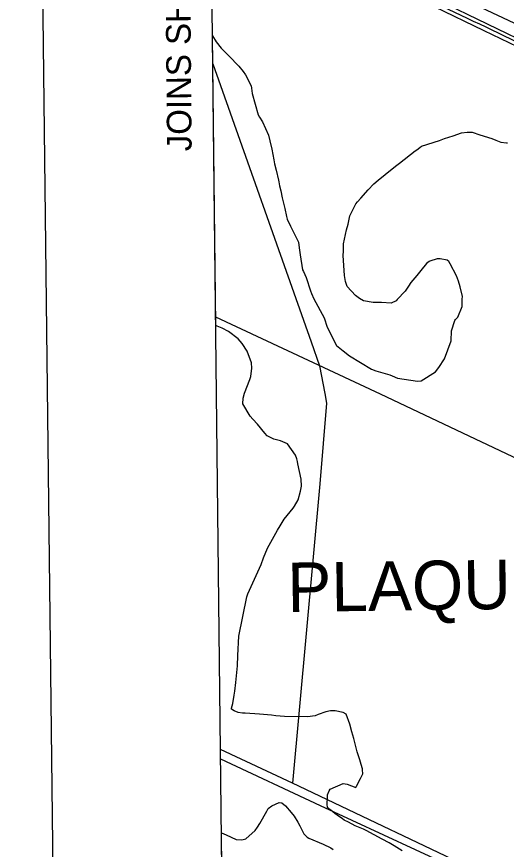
# Model space of a CAD drawing. Extents: x 3683613 to 3738215, y 469626 to 495384.
# Drawn here: x 3686954 to 3688941, y 481261 to 484637 of the extents above; entities that cross this region are included whole.
import ezdxf

# ---------------------------------------------------------------- set-up
doc = ezdxf.new("R2010")
doc.units = 0
for name, color, linetype in [('V-ANNO-SYMB', 7, 'Continuous'), ('V-ANNO-TEXT', 7, 'Continuous'), ('V-GRID-FRAM', 7, 'Continuous'), ('V-GRID-MAJR', 7, 'Continuous'), ('V-ROAD-CNTR', 7, 'Continuous'), ('V-SITE-VEGE', 7, 'Continuous'), ('V-TOPO-GNAM-IDEN', 7, 'Continuous'), ('V-TOPO-SHOR', 7, 'Continuous')]:
    doc.layers.add(name, color=color, linetype=linetype)

msp = doc.modelspace()

# ---------------------------------------------------------------- linework, layer by layer
at = {"layer": 'V-ANNO-SYMB'}
msp.add_lwpolyline([(3687220.6, 470866), (3720301.5, 471250.9), (3720034.9, 494166), (3686953.9, 493781), (3687220.6, 470866)], dxfattribs=at)
at = {"layer": 'V-GRID-FRAM'}
msp.add_lwpolyline([(3687651.7, 493221.8), (3719350.3, 493590.7), (3719569.8, 475409.4), (3687855.3, 475040.3), (3687651.7, 493221.8)], dxfattribs=at)
at = {"layer": 'V-GRID-MAJR'}
msp.add_spline([(3687787.4, 481100.8), (3693072.3, 481160.4), (3698357.2, 481220.7), (3703642.1, 481281.8), (3708927, 481343.7), (3714211.8, 481406.4), (3719496.7, 481469.8)], degree=3, dxfattribs=at)
at = {"layer": 'V-ROAD-CNTR'}
for points in [[(3689722.3, 484210), (3689532.7, 484288.3), (3689299.3, 484398.1), (3689066.2, 484509.4), (3688864.5, 484606.6), (3688662.8, 484703.8), (3687739.2, 485140.1)], [(3689710.9, 484182.2), (3689520.6, 484260.9), (3689286.5, 484371), (3689053.2, 484482.4), (3688851.5, 484579.6), (3688649.9, 484676.7), (3687739.5, 485106.8)]]:
    msp.add_lwpolyline(points, dxfattribs=at)
msp.add_spline([(3690514.8, 483668.3), (3690527.1, 483730), (3690527.2, 483776.5), (3690505.9, 483820.9), (3690421.9, 483868.5), (3689907.4, 484119.4), (3689526.7, 484274.6), (3689059.7, 484495.9), (3688656.3, 484690.3)], degree=3, dxfattribs=at)
at = {"layer": 'V-SITE-VEGE'}
for p, q in [((3687761.9, 483384.6), (3687748.7, 484558.6)), ((3687748.7, 484558.6), (3687763.1, 484534.7)), ((3687763.1, 484534.7), (3687783.3, 484508.8)), ((3687783.3, 484508.8), (3687793.8, 484499.2)), ((3687793.8, 484499.2), (3687814.9, 484478)), ((3687814.9, 484478), (3687855.2, 484435.7)), ((3687855.2, 484435.7), (3687872.4, 484414.5)), ((3687872.4, 484414.5), (3687882, 484401.1)), ((3687882, 484401.1), (3687905, 484355.9)), ((3687905, 484355.9), (3687906.9, 484347.3)), ((3687906.9, 484347.3), (3687909.8, 484325.2)), ((3687909.8, 484325.2), (3687933.6, 484238.7)), ((3687933.6, 484238.7), (3687939.4, 484229.1)), ((3687939.4, 484229.1), (3687951.9, 484210.8)), ((3687951.9, 484210.8), (3687975.8, 484157)), ((3687975.8, 484157), (3687981.5, 484133)), ((3688690.3, 484143.5), (3688724.9, 484154)), ((3688724.9, 484154), (3688759.5, 484165.5)), ((3688759.5, 484165.5), (3688782.5, 484168.3)), ((3688782.5, 484168.3), (3688802.7, 484168.3)), ((3688802.7, 484168.3), (3688833.4, 484157.7)), ((3688833.4, 484157.7), (3688882.4, 484143.2)), ((3687981.5, 484133), (3687989.2, 484099.4)), ((3688597.1, 484111.9), (3688669.1, 484134.9)), ((3688669.1, 484134.9), (3688690.3, 484143.5)), ((3688882.4, 484143.2), (3688898.7, 484136.5)), ((3688898.7, 484136.5), (3688917.9, 484128.8)), ((3688917.9, 484128.8), (3688940.9, 484124.9)), ((3688940.9, 484124.9), (3688945.7, 484125.8)), ((3687989.2, 484099.4), (3687997.7, 484056.1)), ((3688506.7, 484042.9), (3688571.1, 484092.8)), ((3688571.1, 484092.8), (3688577.9, 484097.5)), ((3688577.9, 484097.5), (3688590.4, 484107.1)), ((3688590.4, 484107.1), (3688597.1, 484111.9)), ((3687997.7, 484056.1), (3688000.6, 484040.8)), ((3688000.6, 484040.8), (3688006.3, 484014.8)), ((3688006.3, 484014.8), (3688015.9, 483974.5)), ((3688421.1, 483973.9), (3688477.9, 484019.9)), ((3688477.9, 484019.9), (3688496.1, 484035.2)), ((3688496.1, 484035.2), (3688506.7, 484042.9)), ((3688015.9, 483974.5), (3688017.8, 483967.7)), ((3688017.8, 483967.7), (3688020.6, 483951.4)), ((3688020.6, 483951.4), (3688026.4, 483930.3)), ((3688380.7, 483935.5), (3688402.9, 483959.5)), ((3688402.9, 483959.5), (3688421.1, 483973.9)), ((3688026.4, 483930.3), (3688031.1, 483902.4)), ((3688350.9, 483901), (3688380.7, 483935.5)), ((3688031.1, 483902.4), (3688042.6, 483859.2)), ((3688329.8, 483878), (3688336.5, 483885.7)), ((3688336.5, 483885.7), (3688350.9, 483901)), ((3688042.6, 483859.2), (3688049.3, 483826.5)), ((3688305.7, 483829), (3688329.8, 483878)), ((3688049.3, 483826.5), (3688052.1, 483816)), ((3688052.1, 483816), (3688065.5, 483787.1)), ((3688298.9, 483795.4), (3688305.7, 483829)), ((3688065.5, 483787.1), (3688098.1, 483722.7)), ((3688292.2, 483772.4), (3688298.9, 483795.4)), ((3688280.6, 483715.8), (3688292.2, 483772.4)), ((3688098.1, 483722.7), (3688100.9, 483699.7)), ((3688279.6, 483686.9), (3688280.6, 483715.8)), ((3688100.9, 483699.7), (3688103.8, 483670.9)), ((3688278.6, 483668.7), (3688279.6, 483686.9)), ((3688103.8, 483670.9), (3688114.3, 483610.3)), ((3688284.2, 483588), (3688278.6, 483668.7)), ((3688627.1, 483644.2), (3688616.6, 483636.5)), ((3688631, 483646.1), (3688627.1, 483644.2)), ((3688660.8, 483655.7), (3688631, 483646.1)), ((3688667.5, 483655.6), (3688660.8, 483655.7)), ((3688672.3, 483654.7), (3688667.5, 483655.6)), ((3688701.1, 483649.8), (3688672.3, 483654.7)), ((3688707.8, 483645), (3688701.1, 483649.8)), ((3688713.6, 483635.4), (3688707.8, 483645)), ((3688114.3, 483610.3), (3688118.1, 483603.6)), ((3688616.6, 483636.5), (3688593.5, 483607.7)), ((3688738.5, 483586.4), (3688713.6, 483635.4)), ((3688118.1, 483603.6), (3688128.6, 483579.6)), ((3688128.6, 483579.6), (3688146.8, 483525.8)), ((3688288, 483564), (3688284.2, 483588)), ((3688577.1, 483587.6), (3688554, 483558.8)), ((3688593.5, 483607.7), (3688577.1, 483587.6)), ((3688746.1, 483565.3), (3688738.5, 483586.4)), ((3688294.7, 483542.9), (3688288, 483564)), ((3688329.2, 483506.3), (3688294.7, 483542.9)), ((3688543.4, 483544.4), (3688530.9, 483524.3)), ((3688554, 483558.8), (3688543.4, 483544.4)), ((3688753.8, 483541.2), (3688746.1, 483565.3)), ((3688146.8, 483525.8), (3688150.6, 483515.2)), ((3688150.6, 483515.2), (3688160.2, 483493.1)), ((3688530.9, 483524.3), (3688498.2, 483489.8)), ((3688762.4, 483502.8), (3688753.8, 483541.2)), ((3688160.2, 483493.1), (3688201.4, 483416.2)), ((3688345.5, 483493.8), (3688329.2, 483506.3)), ((3688361.9, 483485.1), (3688345.5, 483493.8)), ((3688400.3, 483478.4), (3688361.9, 483485.1)), ((3688433.9, 483478.3), (3688400.3, 483478.4)), ((3688473.2, 483475.4), (3688433.9, 483478.3)), ((3688493.4, 483485), (3688473.2, 483475.4)), ((3688498.2, 483489.8), (3688493.4, 483485)), ((3688761.3, 483461.5), (3688762.3, 483484.6)), ((3688762.3, 483492.2), (3688762.4, 483502.8)), ((3688762.3, 483484.6), (3688762.3, 483492.2)), ((3688744, 483419.3), (3688761.3, 483461.5)), ((3688201.4, 483416.2), (3688213.8, 483378.8)), ((3688732.4, 483405.9), (3688734.4, 483408.7)), ((3688734.4, 483408.7), (3688744, 483419.3)), ((3687768.2, 483382.3), (3687761.9, 483384.6)), ((3687788.3, 483373.6), (3687768.2, 483382.3)), ((3687813.3, 483360.1), (3687788.3, 483373.6)), ((3688213.8, 483378.8), (3688252.1, 483303.8)), ((3688718.9, 483363.6), (3688732.4, 483405.9)), ((3687852.6, 483330.3), (3687813.3, 483360.1)), ((3688717, 483322.3), (3688718.9, 483363.6)), ((3687868.9, 483312), (3687852.6, 483330.3)), ((3687889.1, 483280.3), (3687868.9, 483312)), ((3688690, 483249.4), (3688717, 483322.3)), ((3687907.2, 483234.2), (3687889.1, 483280.3)), ((3688252.1, 483303.8), (3688279, 483281.7)), ((3688279, 483281.7), (3688303.9, 483262.4)), ((3688303.9, 483262.4), (3688393.1, 483207.6)), ((3688666.9, 483214.8), (3688690, 483249.4)), ((3687904.3, 483178.5), (3687908.2, 483212.1)), ((3687908.2, 483212.1), (3687907.2, 483234.2)), ((3688393.1, 483207.6), (3688411.4, 483201.8)), ((3688653.4, 483197.6), (3688666.9, 483214.8)), ((3687899.5, 483166), (3687904.3, 483178.5)), ((3688411.4, 483201.8), (3688468, 483185.4)), ((3688468, 483185.4), (3688477.6, 483180.5)), ((3688477.6, 483180.5), (3688499.7, 483171.9)), ((3688499.7, 483171.9), (3688580.3, 483159.3)), ((3688594.8, 483160.2), (3688653.4, 483197.6)), ((3687878.2, 483110.3), (3687899.5, 483166)), ((3688580.3, 483159.3), (3688594.8, 483160.2)), ((3687872.5, 483090.2), (3687878.2, 483110.3)), ((3687871.5, 483067.1), (3687872.5, 483090.2)), ((3687901.2, 483018.1), (3687871.5, 483067.1)), ((3687911.7, 483004.6), (3687901.2, 483018.1)), ((3687930.9, 482985.4), (3687911.7, 483004.6)), ((3687960.6, 482947.9), (3687930.9, 482985.4)), ((3687971.1, 482937.3), (3687960.6, 482947.9)), ((3687997.1, 482924.8), (3687971.1, 482937.3)), ((3688023.9, 482918.1), (3687997.1, 482924.8)), ((3688052.7, 482905.5), (3688023.9, 482918.1)), ((3688085.3, 482859.4), (3688052.7, 482905.5)), ((3688091.1, 482844), (3688085.3, 482859.4)), ((3688093, 482833.4), (3688091.1, 482844)), ((3688094.9, 482823.8), (3688093, 482833.4)), ((3688108.2, 482761.4), (3688094.9, 482823.8)), ((3688106.2, 482713.4), (3688110.1, 482733.5)), ((3688110.1, 482733.5), (3688108.2, 482761.4)), ((3688096.6, 482678.8), (3688106.2, 482713.4)), ((3688081.2, 482652.9), (3688096.6, 482678.8)), ((3688038.9, 482600.1), (3688075.4, 482644.3)), ((3688075.4, 482644.3), (3688081.2, 482652.9)), ((3688023.4, 482573.3), (3688038.9, 482600.1)), ((3688012.9, 482555), (3688023.4, 482573.3)), ((3687972.4, 482482.1), (3688012.9, 482555)), ((3687956, 482443.7), (3687972.4, 482482.1)), ((3687946.4, 482415.9), (3687956, 482443.7)), ((3687892.4, 482296.9), (3687946.4, 482415.9)), ((3687887.6, 482284.4), (3687892.4, 482296.9)), ((3687855.7, 482126), (3687887.6, 482284.4)), ((3687850.8, 482047.2), (3687855.7, 482126)), ((3687849.8, 482005), (3687850.8, 482047.2)), ((3687843.9, 481937.8), (3687849.8, 482005)), ((3687839, 481903.2), (3687843.9, 481937.8)), ((3687837.1, 481886.9), (3687839, 481903.2)), ((3687831.3, 481852.3), (3687837.1, 481886.9)), ((3687825.5, 481833.1), (3687831.3, 481852.3)), ((3687825.5, 481829.3), (3687825.5, 481833.1)), ((3687836.1, 481822.5), (3687825.5, 481829.3)), ((3687853.3, 481816.8), (3687836.1, 481822.5)), ((3688226.9, 481822.9), (3688208.7, 481819.1)), ((3688246.1, 481822.9), (3688226.9, 481822.9)), ((3688278.8, 481816.1), (3688246.1, 481822.9)), ((3687870.6, 481813.8), (3687853.3, 481816.8)), ((3687881.2, 481812.9), (3687870.6, 481813.8)), ((3687939.8, 481809.9), (3687881.2, 481812.9)), ((3687987.8, 481805), (3687939.8, 481809.9)), ((3688005.1, 481803.1), (3687987.8, 481805)), ((3688040.6, 481800.2), (3688005.1, 481803.1)), ((3688134.7, 481798.1), (3688040.6, 481800.2)), ((3688165.4, 481802.9), (3688134.7, 481798.1)), ((3688177.9, 481807.6), (3688165.4, 481802.9)), ((3688208.7, 481819.1), (3688177.9, 481807.6)), ((3688290.3, 481809.4), (3688278.8, 481816.1)), ((3688305.6, 481769), (3688290.3, 481809.4)), ((3688314.2, 481738.3), (3688305.6, 481769)), ((3688321.8, 481711.4), (3688314.2, 481738.3)), ((3688335.2, 481656.6), (3688321.8, 481711.4)), ((3688346.7, 481624), (3688335.2, 481656.6)), ((3688352.4, 481605.7), (3688346.7, 481624)), ((3688357.2, 481587.5), (3688352.4, 481605.7)), ((3688357.2, 481583.6), (3688357.2, 481587.5)), ((3688358.1, 481568.2), (3688357.2, 481583.6)), ((3688349.5, 481548.1), (3688358.1, 481568.2)), ((3688226.5, 481505.1), (3688278.4, 481528)), ((3688278.4, 481528), (3688294.7, 481525.1)), ((3688294.7, 481525.1), (3688330.2, 481512.6)), ((3688330.2, 481512.6), (3688333.1, 481517.4)), ((3688333.1, 481517.4), (3688349.5, 481548.1)), ((3688215.9, 481482), (3688221.7, 481498.3)), ((3688221.7, 481498.3), (3688226.5, 481505.1)), ((3687989.2, 481438.2), (3688019, 481451.6)), ((3688019, 481451.6), (3688029.5, 481449.6)), ((3688029.5, 481449.6), (3688044.9, 481438.1)), ((3688213.9, 481443.6), (3688215.9, 481475.3)), ((3688215.9, 481475.3), (3688215.9, 481482)), ((3687941, 481366.2), (3687969, 481416.1)), ((3687969, 481416.1), (3687974.7, 481426.7)), ((3687974.7, 481426.7), (3687989.2, 481438.2)), ((3688044.9, 481438.1), (3688067.9, 481411.2)), ((3688215.8, 481433), (3688213.9, 481443.6)), ((3688220.6, 481425.4), (3688215.8, 481433)), ((3688228.3, 481419.6), (3688220.6, 481425.4)), ((3688244.6, 481407.1), (3688228.3, 481419.6)), ((3688067.9, 481411.2), (3688079.4, 481395.8)), ((3688079.4, 481395.8), (3688094.7, 481371.8)), ((3688255.1, 481399.4), (3688244.6, 481407.1)), ((3688276.2, 481384.9), (3688255.1, 481399.4)), ((3688283, 481380.1), (3688276.2, 481384.9)), ((3687921.8, 481337.4), (3687931.4, 481351.8)), ((3687931.4, 481351.8), (3687941, 481366.2)), ((3688094.7, 481371.8), (3688102.4, 481356.4)), ((3688102.4, 481356.4), (3688118.6, 481323.7)), ((3688300.2, 481371.5), (3688283, 481380.1)), ((3688327.1, 481357), (3688300.2, 481371.5)), ((3688360.7, 481342.6), (3688327.1, 481357)), ((3687812.6, 478851.3), (3687784.9, 481328.4)), ((3687784.9, 481328.4), (3687803.6, 481320.3)), ((3687803.6, 481320.3), (3687844.9, 481301)), ((3687884.3, 481303.9), (3687921.8, 481337.4)), ((3688118.6, 481323.7), (3688133, 481311.2)), ((3688372.2, 481337.7), (3688360.7, 481342.6)), ((3688437.5, 481303.1), (3688372.2, 481337.7)), ((3687844.9, 481301), (3687868, 481300.1)), ((3687868, 481300.1), (3687872.8, 481301)), ((3687872.8, 481301), (3687884.3, 481303.9)), ((3688133, 481311.2), (3688139.7, 481306.4)), ((3688139.7, 481306.4), (3688197.3, 481282.3)), ((3688197.3, 481282.3), (3688229, 481266.9)), ((3688465.3, 481287.7), (3688437.5, 481303.1)), ((3688485.4, 481276.1), (3688465.3, 481287.7)), ((3688229, 481266.9), (3688237.6, 481261.1)), ((3688518.1, 481255.9), (3688485.4, 481276.1))]:
    msp.add_line(p, q, dxfattribs=at)
at = {"layer": 'V-TOPO-SHOR'}
for points in [[(3687741.6, 485194), (3688681.1, 484749.3), (3690546.1, 483873.3)], [(3687750, 484445.9), (3688149.1, 483319.4)], [(3690069.6, 482331.1), (3688430.1, 483107), (3687761.5, 483418.3)], [(3688149.1, 483319.4), (3688183.2, 483222), (3688204.1, 483109.6), (3688211.4, 483069.7), (3688183.6, 482743.3), (3688072.7, 481530.1), (3687781.1, 481666.1)], [(3687781.5, 481629), (3688185.9, 481439.7), (3689598.8, 480784.8), (3689606.2, 480800.5), (3688890.8, 481140.6), (3688072.7, 481530.1)]]:
    msp.add_lwpolyline(points, dxfattribs=at)

# ---------------------------------------------------------------- texts
at = {"layer": 'V-ANNO-TEXT'}
msp.add_text('JOINS SHEET 88', height=100, rotation=90.5031, dxfattribs=at).set_placement((3687664.2, 484091.7))
at = {"layer": 'V-TOPO-GNAM-IDEN'}
msp.add_text('PLAQUEMINES', height=200, rotation=0.7751, dxfattribs=at).set_placement((3688053.5, 482223.6))

doc.saveas('drawing.dxf')
